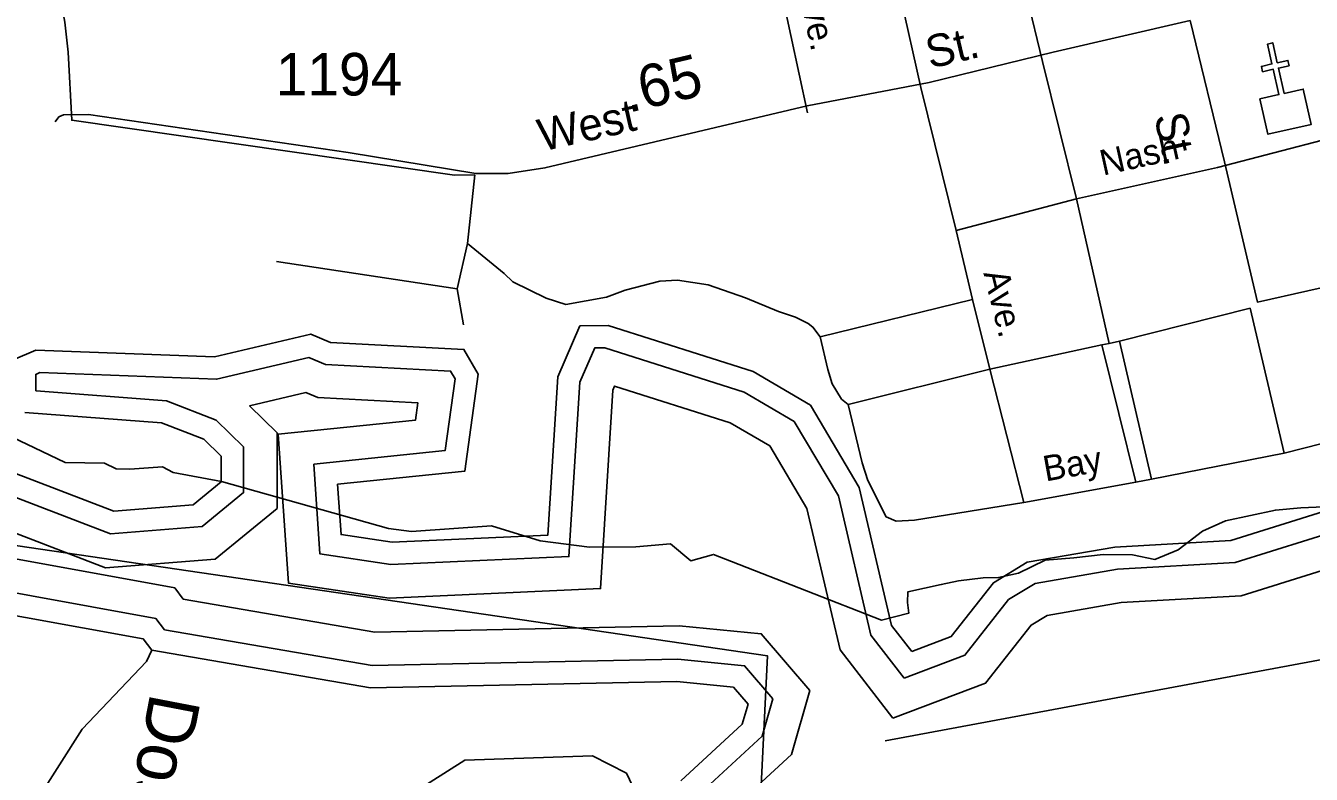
# Model space of a CAD drawing. Extents: x 2104537 to 2336408, y 34176 to 229611.
# Drawn here: x 2293950 to 2297728, y 61312 to 63512 of the extents above; entities that cross this region are included whole.
import ezdxf

# ---------------------------------------------------------------- set-up
doc = ezdxf.new("R2010")
doc.units = 0
for name, color, linetype in [('Exist Boundary Political City Limit New', 7, 'Continuous'), ('Exist Cultural Church CELL', 7, 'Continuous'), ('Exist Hydrographic Buffer Line', 7, 'Continuous'), ('Exist Hydrographic Creek Single Shore', 7, 'Continuous'), ('Exist Hydrographic River Shore', 7, 'Continuous'), ('Exist Maritime Ferry Route', 7, 'Continuous'), ('Exist Road Non-System Type 51', 7, 'Continuous'), ('Exist Road Non-System Type 51 Label', 7, 'Continuous'), ('Exist Road Primary NC Attributed', 7, 'Continuous'), ('Exist Road Primary NC Label', 7, 'Continuous'), ('Exist Road Secondary Mileage Hundredths English Label', 7, 'Continuous'), ('Exist Road Secondary Type 51 Attributed', 7, 'Continuous'), ('Exist Road Secondary Type 51 Label', 7, 'Continuous'), ('Exist Road Secondary Type 51 Number Label', 7, 'Continuous'), ('Map Preparation Boundary City Limit Buffer Line', 7, 'Continuous'), ('Old_Level_32', 7, 'Continuous')]:
    doc.layers.add(name, color=color, linetype=linetype)

msp = doc.modelspace()

# ---------------------------------------------------------------- linework, layer by layer
at = {"layer": 'Exist Boundary Political City Limit New'}
for points in [[(2285266.8, 63258.3), (2290882.2, 62430.4), (2296130.5, 61659.8), (2295847, 55856.3)], [(2297337, 61971.9), (2297268.2, 61943.2), (2297202.8, 61956.5), (2297116.8, 61958.1), (2297030.5, 61947.8), (2296946.5, 61941.4), (2296867.8, 61902.9), (2296809.5, 61890.1), (2296763.5, 61888.9), (2296691.2, 61880.3), (2296641, 61869.3), (2296542.8, 61848.2), (2296541.5, 61816.4), (2296545.5, 61785.1), (2296465, 61764.7), (2296024.5, 61937.1), (2295972, 61958.1), (2295904.5, 61939.4), (2295845.5, 61989.5), (2295743.2, 61980.5), (2295607.2, 61979.1), (2295461.8, 61997.9), (2295318.8, 62042.6), (2295084.2, 62025.1), (2295016.5, 62034.4), (2294526.2, 62172.8), (2294383.8, 62198.6), (2294352, 62215.2), (2294256, 62209), (2294216, 62209.8), (2294182.2, 62226.4), (2294066.5, 62228.6), (2293842.5, 62334.9)], [(2297765.2, 62097.7), (2297697.2, 62095), (2297623, 62088.4), (2297476.5, 62057.2), (2297408, 62026.5), (2297337, 61971.9)]]:
    msp.add_lwpolyline(points, dxfattribs=at)
at = {"layer": 'Exist Cultural Church CELL'}
msp.add_lwpolyline([(2297577.3, 63297.2), (2297632.8, 63309.8), (2297616.2, 63384.1), (2297584.9, 63377), (2297581.4, 63392.6), (2297612.7, 63399.6), (2297599.5, 63458.3), (2297615.1, 63461.8), (2297628.3, 63403.1), (2297659.5, 63410.2), (2297663, 63394.6), (2297631.8, 63387.6), (2297648.5, 63313.3), (2297704.7, 63325.8), (2297728.1, 63221.9), (2297600.6, 63193.3)], close=True, dxfattribs=at)
at = {"layer": 'Exist Hydrographic Buffer Line'}
for points in [[(2296531.7, 61594.4), (2296710.4, 61661.6), (2296838.5, 61825.1), (2296916.5, 61872.8), (2297158.6, 61914.3), (2297504, 61934.3), (2297931.5, 62067.7), (2298710, 62423.2), (2298979.9, 62501.2), (2299162.5, 62613.2), (2299735.9, 63299.9), (2300139.7, 63464.9), (2300354.3, 63596), (2300898.2, 63981.1), (2301558, 64323.2), (2301977, 64420.9), (2302255.2, 64598.2), (2302490.7, 64799.3), (2302873.8, 64833.7), (2303013, 64905.8), (2303162.3, 65084.8), (2303270.6, 65224.7), (2303423.7, 65336.9), (2303517.6, 65378.5)], [(2296498.2, 61476.6), (2296770.9, 61579.2), (2296905, 61750.4), (2296951.7, 61779), (2297169.8, 61816.4), (2297521.7, 61836.7), (2297966.7, 61975.6), (2298744.3, 62330.6), (2299020, 62410.3), (2299227.7, 62537.8), (2299795.8, 63218), (2300184.3, 63376.8), (2300408.4, 63513.8), (2300949.5, 63896.9), (2301592.4, 64230.2), (2302015.7, 64328.9), (2302313.9, 64518.8), (2302530.8, 64704.1), (2302901.9, 64737.4), (2303075.9, 64827.5), (2303239.1, 65023.1), (2303340, 65153.5), (2303473.3, 65251.3), (2303563.4, 65291.2)], [(2296531.7, 61594.4), (2296434.3, 61720.6), (2296338.4, 62129.9), (2296208.3, 62348.9), (2296061.2, 62435), (2295652.5, 62565.6), (2295622.4, 62565), (2295578.8, 62464.5), (2295546.9, 61951.9), (2295023.6, 61928.2), (2294815.2, 61959.6), (2294797.3, 62223.2), (2295183, 62263.1), (2295212, 62474.5), (2295198.9, 62497.1), (2294831.2, 62516.5), (2294782.5, 62536.8), (2294511.3, 62472.9), (2293992.2, 62492.5), (2293980, 62487.3), (2293980.4, 62439.4), (2293980.8, 62438.9), (2294363.7, 62409.6), (2294510.3, 62352.9), (2294590.6, 62274), (2294590.6, 62140), (2294468.7, 62039.9), (2294199.4, 62018.6), (2293722, 62201.8)], [(2296498.2, 61476.6), (2296343.3, 61677.4), (2296246.1, 62092.7), (2296136.7, 62276.8), (2296020.9, 62344.6), (2295681.1, 62453.1), (2295675.9, 62441.1), (2295639.7, 61857.6), (2295018.4, 61829.5), (2294722.4, 61874), (2294692.6, 62311.3), (2295096, 62353.1), (2295102.9, 62403.6), (2294809, 62419.1), (2294774, 62433.7), (2294608.3, 62394.6), (2294689.1, 62315.2), (2294689.1, 62093.4), (2294507.3, 61944.2), (2294184.9, 61918.7), (2293693.3, 62107.4)], [(2294413, 61826.9), (2294388.5, 61859.5), (2293789.9, 61968.2)], [(2294357.8, 61736.5), (2294333, 61769.6), (2293778.6, 61870.3), (2293748.9, 61871.7)], [(2296255, 61557.8), (2296111.8, 61724.9), (2295870.3, 61748.6), (2294976.3, 61729.9), (2294413, 61826.9)], [(2296145.8, 61534), (2296062.8, 61630.8), (2295866.5, 61650.1), (2294969, 61631.3), (2294357.8, 61736.5)], [(2295668.5, 61032.8), (2295964.1, 61151.2), (2296201.2, 61370), (2296255, 61557.8)], [(2295910.7, 61235.9), (2296114.2, 61423.6), (2296145.8, 61534)]]:
    msp.add_lwpolyline(points, dxfattribs=at)
at = {"layer": 'Exist Hydrographic Creek Single Shore'}
for points in [[(2296554, 61672.9), (2296495, 61749.5), (2296400, 62154.7), (2296256.1, 62397), (2296088.1, 62495.3), (2295662, 62631.4), (2295579, 62629.7), (2295514, 62480.1), (2295485.1, 62014.8), (2295027, 61994.1), (2294877.1, 62016.6), (2294867, 62164.4), (2295241.1, 62203.2), (2295280, 62487.8), (2295238, 62560.8), (2294845.9, 62581.4), (2294788.1, 62605.5), (2294504.9, 62538.8), (2293980, 62558.7), (2293914, 62530.4)], [(2293948, 62375.6), (2294349.1, 62344.9), (2294474, 62296.6), (2294525, 62246.4), (2294525, 62171), (2294443, 62103.7), (2294209, 62085.2), (2293741.1, 62264.7)], [(2294321, 61676.3), (2294296, 61709.6), (2293771, 61804.9), (2293745.6, 61806.2)], [(2294719, 59231.5), (2294669, 59298.1), (2294675.9, 59465.2), (2294724.1, 59598.8), (2294815, 59751.2), (2294963, 59876.3), (2295021, 59983.4), (2295060, 60235.3), (2294991.1, 60508.8), (2294864, 60665.4), (2294689.1, 60639.3), (2294491, 60538.1), (2294358.1, 60504.6), (2294215, 60569.6), (2294064.1, 60726.7), (2293969.9, 60984.3), (2293976.1, 61223.7), (2294115.9, 61444.1), (2294305, 61643.8), (2294321, 61676.3)], [(2296073, 61518.1), (2296030.1, 61568.1), (2295864, 61584.4), (2294964, 61565.6), (2294321, 61676.3)]]:
    msp.add_lwpolyline(points, dxfattribs=at)
at = {"layer": 'Exist Hydrographic River Shore'}
for points in [[(2296554, 61672.9), (2296670.1, 61716.6), (2296794.1, 61874.9), (2296893, 61935.4), (2297151.1, 61979.6), (2297492.1, 61999.3), (2297908, 62129.1), (2298687.2, 62484.9), (2298953.1, 62561.8), (2299119, 62663.6), (2299696, 63354.5), (2300110, 63523.6), (2300318.2, 63650.9), (2300864, 64037.3), (2301535.1, 64385.3), (2301951.2, 64482.3), (2302216.1, 64651), (2302464, 64862.8), (2302855.1, 64897.9), (2302971.1, 64958), (2303111.2, 65125.9), (2303224.4, 65272.2), (2303390.7, 65394), (2303487, 65436.8)], [(2295875.1, 61292.3), (2296056.1, 61459.4), (2296073, 61518.1)], [(2295026, 61216.7), (2295241.1, 61353.6), (2295616.1, 61366.1), (2295716, 61315), (2295750, 61242.2)]]:
    msp.add_lwpolyline(points, dxfattribs=at)
at = {"layer": 'Exist Maritime Ferry Route'}
msp.add_lwpolyline([(2296476.1, 61410.4), (2298254.3, 61741.4), (2300012.9, 62335.1), (2302343.5, 63649.6), (2306819.5, 66745.3), (2307656.4, 67879.6), (2307740.9, 67991.3)], dxfattribs=at)
at = {"layer": 'Exist Road Non-System Type 51'}
for p, q in [((2296836.5, 63825.1), (2296938.4, 63407.3)), ((2296487, 63747.9), (2296581, 63330.1)), ((2296157.9, 63674.1), (2296247.6, 63256.5)), ((2296938.4, 63407.3), (2297038.6, 63003.5)), ((2296581, 63330.1), (2296685.1, 62910.2)), ((2297038.6, 63003.5), (2297452.3, 63095.6)), ((2295270.6, 63073.5), (2295248.7, 62871.8)), ((2296685.1, 62910.2), (2297038.6, 63003.5)), ((2297038.6, 63003.5), (2297134.4, 62577.9)), ((2296733.1, 62707.3), (2296685.1, 62910.2)), ((2295248.7, 62871.8), (2295217.9, 62738.6)), ((2294687.7, 62818.6), (2295217.9, 62738.6)), ((2295217.9, 62738.6), (2295236.8, 62633.3)), ((2296733.1, 62707.3), (2296285.2, 62598.1)), ((2296783.3, 62502.6), (2296733.1, 62707.3)), ((2297164.7, 62585.2), (2297548.4, 62681.8)), ((2297648.1, 62256.1), (2297548.4, 62681.8)), ((2296783.3, 62502.6), (2297112.3, 62574)), ((2297112.3, 62574), (2297134.4, 62577.9)), ((2297112.3, 62574), (2297212.8, 62170.3)), ((2297134.4, 62577.9), (2297164.7, 62585.2)), ((2297164.7, 62585.2), (2297258.9, 62179.6)), ((2296367.3, 62398.4), (2296783.3, 62502.6)), ((2296883.7, 62110.7), (2296783.3, 62502.6)), ((2298054.2, 62358.2), (2297648.1, 62256.1)), ((2297258.9, 62179.6), (2297648.1, 62256.1)), ((2297212.8, 62170.3), (2296883.7, 62110.7)), ((2297258.9, 62179.6), (2297212.8, 62170.3))]:
    msp.add_line(p, q, dxfattribs=at)
for points in [[(2293964.2, 63680.4), (2294003.8, 63657.7), (2294033.3, 63625), (2294052.7, 63592.8), (2294065.2, 63522.4), (2294075.6, 63434.2), (2294085.6, 63234), (2295210.5, 63072.7), (2295270.6, 63073.5)], [(2297848.4, 63208.1), (2297783.9, 63181.1), (2297452.3, 63095.6)], [(2295248.7, 62871.8), (2295356.9, 62783.8), (2295382.3, 62759.4), (2295479.5, 62711.6), (2295537.2, 62692.5), (2295657.3, 62714.1), (2295711.8, 62735), (2295814.3, 62761), (2295866.2, 62763.9), (2295956.2, 62750.4), (2296065.3, 62712.2), (2296162.6, 62672.3), (2296212.2, 62655.6), (2296249.9, 62636.8), (2296263.8, 62626.4), (2296285.2, 62598.1)], [(2296367.3, 62398.4), (2296347.6, 62414.8), (2296320.3, 62459.3), (2296307.3, 62501.6), (2296285.2, 62598.1)], [(2296883.7, 62110.7), (2296562.5, 62058.8), (2296508.7, 62055.9), (2296478.7, 62068.6), (2296425, 62175.5), (2296408, 62227.7), (2296367.3, 62398.4)]]:
    msp.add_lwpolyline(points, dxfattribs=at)
at = {"layer": 'Exist Road Primary NC Attributed'}
msp.add_lwpolyline([(2300392.5, 64594.5), (2300272.1, 64459.7), (2300175.4, 64359.8), (2300035.9, 64253.6), (2299904.4, 64152.1), (2299755.9, 64035.2), (2299514.5, 63855.6), (2299139.2, 63569.1), (2298814.4, 63325.4), (2298467.8, 63074.2), (2298382.7, 63019.7), (2298241.7, 62912.1), (2298116.5, 62840.8), (2298072.1, 62818.6), (2298013.5, 62799.6), (2297569.7, 62699.7), (2297473, 63111.9), (2297372.5, 63527.7)], dxfattribs=at)
at = {"layer": 'Exist Road Secondary Type 51 Attributed'}
msp.add_lwpolyline([(2297372.5, 63527.7), (2296969.4, 63434), (2296605, 63345.3), (2296246.8, 63276.3), (2295476.1, 63094.1), (2295367.8, 63078), (2295273, 63078), (2294898.1, 63139.7), (2294135.4, 63251.5), (2294061.3, 63250.1), (2294048.2, 63244.7), (2294037.2, 63229.3)], dxfattribs=at)
at = {"layer": 'Map Preparation Boundary City Limit Buffer Line'}
for points in [[(2285266.8, 63258.3), (2290882.2, 62430.4), (2296130.5, 61659.8), (2295847, 55856.3)], [(2297337, 61971.9), (2297268.2, 61943.2), (2297202.8, 61956.5), (2297116.8, 61958.1), (2297030.5, 61947.8), (2296946.5, 61941.4), (2296867.8, 61902.9), (2296809.5, 61890.1), (2296763.5, 61888.9), (2296691.2, 61880.3), (2296641, 61869.3), (2296542.8, 61848.2), (2296541.5, 61816.4), (2296545.5, 61785.1), (2296465, 61764.7), (2296024.5, 61937.1), (2295972, 61958.1), (2295904.5, 61939.4), (2295845.5, 61989.5), (2295743.2, 61980.5), (2295607.2, 61979.1), (2295461.8, 61997.9), (2295318.8, 62042.6), (2295084.2, 62025.1), (2295016.5, 62034.4), (2294526.2, 62172.8), (2294383.8, 62198.6), (2294352, 62215.2), (2294256, 62209), (2294216, 62209.8), (2294182.2, 62226.4), (2294066.5, 62228.6), (2293842.5, 62334.9)], [(2297765.2, 62097.7), (2297697.2, 62095), (2297623, 62088.4), (2297476.5, 62057.2), (2297408, 62026.5), (2297337, 61971.9)]]:
    msp.add_lwpolyline(points, dxfattribs=at)

# ---------------------------------------------------------------- texts
at = {"layer": 'Exist Road Non-System Type 51 Label'}
for s, rotation, p in [('Ave.', 282.1273, (2296217.8, 63629.7)), ('Nash', 12.5517, (2297116.1, 63071.2)), ('Ave.', 283.7816, (2296764.6, 62785.2)), ('Bay', 10.2675, (2296947.4, 62172.2))]:
    msp.add_text(s, height=75, rotation=rotation, dxfattribs=at).set_placement(p)
at = {"layer": 'Exist Road Primary NC Label'}
msp.add_text('St.', height=95, rotation=282.3215, dxfattribs=at).set_placement((2297265.9, 63246.1))
at = {"layer": 'Exist Road Secondary Mileage Hundredths English Label'}
msp.add_text('.65', height=125, rotation=13.3074, dxfattribs=at).set_placement((2295721.1, 63255.8))
at = {"layer": 'Exist Road Secondary Type 51 Label'}
for s, rotation, p in [('St.', 13.242, (2296607.8, 63385.5)), ('West', 12.7601, (2295468, 63142))]:
    msp.add_text(s, height=95, rotation=rotation, dxfattribs=at).set_placement(p)
at = {"layer": 'Exist Road Secondary Type 51 Number Label'}
msp.add_text('1194', height=125, dxfattribs=at).set_placement((2294685.1, 63307.1))
at = {"layer": 'Old_Level_32'}
msp.add_text('Doshers', height=150, rotation=259.103, dxfattribs=at).set_placement((2294317.3, 61554.5))

doc.saveas('drawing.dxf')
